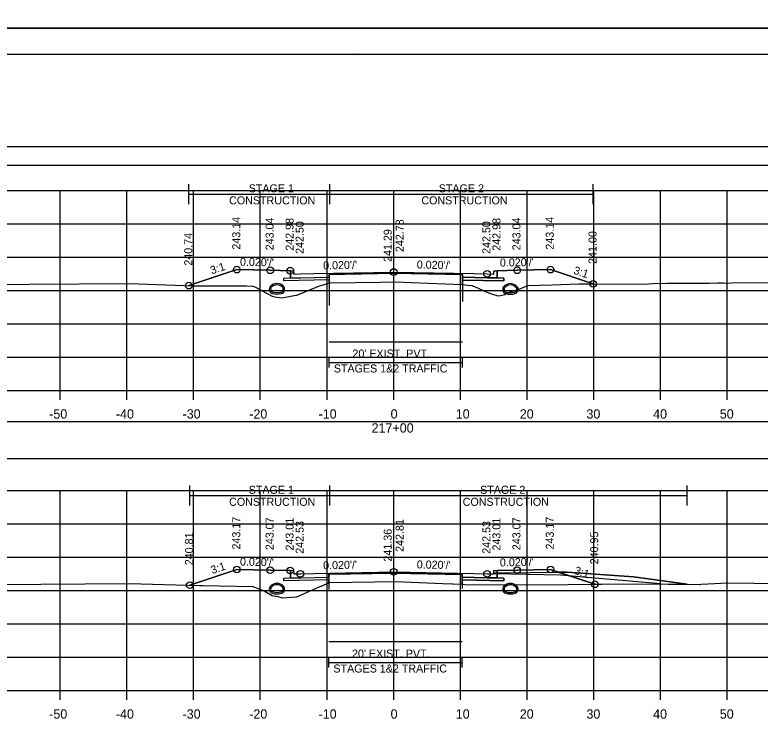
# Model space of a CAD drawing. Extents: x 1369627 to 1374022, y 380035 to 398173.
# Drawn here: x 1372041.7 to 1372153.5, y 383775.1 to 383880.8 of the extents above; entities that cross this region are included whole.
import ezdxf

# ---------------------------------------------------------------- set-up
doc = ezdxf.new("R2010")
doc.units = 0
for name, color, linetype in [('Default', 7, 'Continuous'), ('R_Alt Surface', 7, 'Continuous'), ('R_Axis', 7, 'Continuous'), ('R_Axis Annot', 7, 'Continuous'), ('R_Border', 7, 'Continuous'), ('R_Drive', 7, 'Continuous'), ('R_Exist Surface', 7, 'Continuous'), ('R_Fin Surface', 7, 'Continuous'), ('R_Grid', 7, 'Continuous'), ('R_MOT', 7, 'Continuous'), ('R_No Plot', 7, 'Continuous'), ('R_Water', 7, 'Continuous'), ('R_Xsect Elev', 7, 'Continuous'), ('R_Xsect Slope', 7, 'Continuous'), ('T_Vehicle Path Lt Minor', 7, 'Continuous'), ('T_Vehicle Path Rt', 7, 'Continuous')]:
    doc.layers.add(name, color=color, linetype=linetype)

msp = doc.modelspace()

# ---------------------------------------------------------------- linework, layer by layer
at = {"layer": 'Default'}
for p, q in [((1372088.84, 383827.95), (1372088.84, 383829.45)), ((1372108.84, 383827.95), (1372108.84, 383829.45)), ((1372088.84, 383828.7), (1372108.84, 383828.7)), ((1372088.78, 383782.95), (1372088.78, 383784.45)), ((1372088.78, 383783.7), (1372108.78, 383783.7)), ((1372108.78, 383782.95), (1372108.78, 383784.45))]:
    msp.add_line(p, q, dxfattribs=at)
for points in [[(1371948.53, 383858.33), (1372248.53, 383858.33), (1372248.53, 383861.04), (1371948.53, 383861.04)], [(1371948.53, 383814.32), (1372248.53, 383814.32), (1372248.53, 383819.84), (1371948.53, 383819.84)]]:
    msp.add_lwpolyline(points, close=True, dxfattribs=at)
at = {"layer": 'R_Alt Surface'}
for points in [[(1372083.03, 383842.48), (1372083.03, 383841.39), (1372084.53, 383841.42), (1372088.84, 383841.5), (1372088.84, 383841.92), (1372098.53, 383842.11), (1372108.84, 383841.91), (1372108.84, 383841.49), (1372112.53, 383841.42), (1372114.03, 383841.39), (1372114.03, 383842.48)], [(1372083.03, 383797.51), (1372083.03, 383796.41), (1372084.53, 383796.44), (1372088.78, 383796.53), (1372088.78, 383796.95), (1372098.53, 383797.14), (1372108.78, 383796.94), (1372108.78, 383796.52), (1372112.53, 383796.44), (1372114.03, 383796.41), (1372114.03, 383797.51)]]:
    msp.add_lwpolyline(points, dxfattribs=at)
for points in [[(1372082.03, 383841.37), (1372083.03, 383841.39), (1372084.53, 383841.42), (1372088.84, 383841.5), (1372088.84, 383841.09), (1372082.03, 383840.95)], [(1372115.03, 383841.37), (1372114.03, 383841.39), (1372112.53, 383841.42), (1372108.84, 383841.49), (1372108.84, 383841.07), (1372115.03, 383840.95)], [(1372082.03, 383796.39), (1372083.03, 383796.41), (1372084.53, 383796.44), (1372088.78, 383796.53), (1372088.78, 383796.11), (1372082.03, 383795.98)], [(1372115.03, 383796.39), (1372114.03, 383796.41), (1372112.53, 383796.44), (1372108.78, 383796.52), (1372108.78, 383796.1), (1372115.03, 383795.98)]]:
    msp.add_lwpolyline(points, close=True, dxfattribs=at)
at = {"layer": 'R_Axis'}
for p, q in [((1371948.53, 383824.5), (1372248.53, 383824.5)), ((1372048.53, 383823.1), (1372048.53, 383824.5)), ((1372058.53, 383823.1), (1372058.53, 383824.5)), ((1372068.53, 383823.1), (1372068.53, 383824.5)), ((1372078.53, 383823.1), (1372078.53, 383824.5)), ((1372088.53, 383823.1), (1372088.53, 383824.5)), ((1372098.53, 383823.1), (1372098.53, 383824.5)), ((1372108.53, 383823.1), (1372108.53, 383824.5)), ((1372118.53, 383823.1), (1372118.53, 383824.5)), ((1372128.53, 383823.1), (1372128.53, 383824.5)), ((1372138.53, 383823.1), (1372138.53, 383824.5)), ((1372148.53, 383823.1), (1372148.53, 383824.5)), ((1371948.53, 383779.5), (1372248.53, 383779.5)), ((1372048.53, 383778.1), (1372048.53, 383779.5)), ((1372058.53, 383778.1), (1372058.53, 383779.5)), ((1372068.53, 383778.1), (1372068.53, 383779.5)), ((1372078.53, 383778.1), (1372078.53, 383779.5)), ((1372088.53, 383778.1), (1372088.53, 383779.5)), ((1372098.53, 383778.1), (1372098.53, 383779.5)), ((1372108.53, 383778.1), (1372108.53, 383779.5)), ((1372118.53, 383778.1), (1372118.53, 383779.5)), ((1372128.53, 383778.1), (1372128.53, 383779.5)), ((1372138.53, 383778.1), (1372138.53, 383779.5)), ((1372148.53, 383778.1), (1372148.53, 383779.5))]:
    msp.add_line(p, q, dxfattribs=at)
at = {"layer": 'R_Border'}
for p, q in [((1371940.53, 383874.96), (1372256.71, 383874.96)), ((1372093.05, 383874.7), (1372093.05, 383874.7)), ((1372093.05, 383874.7), (1372093.05, 383874.7))]:
    msp.add_line(p, q, dxfattribs=at)
at = {"layer": 'R_Drive'}
for p, q in [((1372113.53, 383797.18), (1372124.53, 383797.29)), ((1372113.53, 383797.01), (1372113.53, 383797.18)), ((1372124.53, 383797.29), (1372134.51, 383796.59)), ((1372134.51, 383796.59), (1372142.54, 383795.46))]:
    msp.add_line(p, q, dxfattribs=at)
at = {"layer": 'R_Exist Surface'}
for points in [[(1372028.79, 383840.36), (1372058.9, 383840.56), (1372068.39, 383840.22), (1372069.82, 383840.2), (1372076.44, 383840.2), (1372077.34, 383840.18), (1372077.71, 383840.05), (1372080.31, 383838.66), (1372080.7, 383838.55), (1372081.77, 383838.43), (1372083.61, 383838.76), (1372083.98, 383838.81), (1372087.04, 383840.07), (1372087.07, 383840.08), (1372087.09, 383840.09), (1372089.02, 383840.68), (1372096.54, 383840.77), (1372098.84, 383840.8), (1372101.15, 383840.71), (1372108.8, 383840.4), (1372109.59, 383840.32), (1372110.26, 383840.25), (1372110.29, 383840.25), (1372110.36, 383840.23), (1372110.43, 383840.17), (1372110.63, 383840.1), (1372112.52, 383839.28), (1372113.22, 383839), (1372114.13, 383838.71), (1372114.53, 383838.77), (1372115.18, 383838.92), (1372115.57, 383839.14), (1372117.58, 383839.81), (1372118.64, 383840.25), (1372122.28, 383840.38), (1372126.31, 383840.52), (1372128.2, 383840.51), (1372136.09, 383840.48), (1372137.46, 383840.57), (1372139.49, 383840.61), (1372139.65, 383840.61), (1372139.7, 383840.61), (1372139.75, 383840.61), (1372141.62, 383840.61), (1372142.24, 383840.61), (1372143.46, 383840.62), (1372144.28, 383840.62), (1372145.88, 383840.63), (1372147.15, 383840.67), (1372147.97, 383840.67), (1372148.32, 383840.62), (1372149.19, 383840.66), (1372158.66, 383840.7)], [(1372038.89, 383795.43), (1372058.85, 383795.59), (1372069.39, 383795.27), (1372069.74, 383795.26), (1372069.9, 383795.25), (1372077.4, 383795.12), (1372079.09, 383794.45), (1372080.32, 383793.79), (1372081.16, 383793.64), (1372081.83, 383793.41), (1372083.91, 383793.58), (1372084.11, 383793.6), (1372084.24, 383793.66), (1372085.45, 383794.2), (1372087.27, 383795.01), (1372087.41, 383795.08), (1372088.95, 383795.72), (1372095.7, 383795.81), (1372098.78, 383795.87), (1372105.9, 383795.58), (1372108.94, 383795.46), (1372109.5, 383795.38), (1372111.22, 383795.43), (1372116.81, 383795.35), (1372124.66, 383795.4), (1372134.87, 383795.53), (1372144.48, 383795.44), (1372144.52, 383795.44), (1372144.6, 383795.44), (1372144.66, 383795.45), (1372148.65, 383795.66), (1372156.46, 383795.59)]]:
    msp.add_lwpolyline(points, dxfattribs=at)
at = {"layer": 'R_Fin Surface'}
for points in [[(1372067.82, 383840.24), (1372075.02, 383842.64), (1372080.02, 383842.54), (1372083.02, 383842.48), (1372083.52, 383842.48), (1372083.53, 383841.98), (1372084.53, 383842), (1372086.53, 383842.04), (1372098.53, 383842.28), (1372110.53, 383842.04), (1372112.53, 383842), (1372113.53, 383841.98), (1372113.54, 383842.48), (1372114.04, 383842.48), (1372117.04, 383842.54), (1372122.04, 383842.64), (1372128.45, 383840.51)], [(1372067.94, 383795.31), (1372075.02, 383797.67), (1372080.02, 383797.57), (1372083.02, 383797.51), (1372083.52, 383797.51), (1372083.53, 383797.01), (1372084.53, 383797.03), (1372086.53, 383797.07), (1372098.53, 383797.31), (1372110.53, 383797.07), (1372112.53, 383797.03), (1372113.53, 383797.01), (1372113.54, 383797.51), (1372114.04, 383797.51), (1372117.04, 383797.57), (1372122.04, 383797.67), (1372128.7, 383795.45)]]:
    msp.add_lwpolyline(points, dxfattribs=at)
at = {"layer": 'R_Grid'}
for p, q in [((1371948.53, 383854.5), (1372248.53, 383854.5)), ((1372048.53, 383824.5), (1372048.53, 383854.5)), ((1372058.53, 383824.5), (1372058.53, 383854.5)), ((1372068.53, 383824.5), (1372068.53, 383854.5)), ((1372078.53, 383824.5), (1372078.53, 383854.5)), ((1372088.53, 383824.5), (1372088.53, 383854.5)), ((1372098.53, 383824.5), (1372098.53, 383854.5)), ((1372108.53, 383824.5), (1372108.53, 383854.5)), ((1372118.53, 383824.5), (1372118.53, 383854.5)), ((1372128.53, 383824.5), (1372128.53, 383854.5)), ((1372138.53, 383824.5), (1372138.53, 383854.5)), ((1372148.53, 383824.5), (1372148.53, 383854.5)), ((1371948.53, 383849.5), (1372248.53, 383849.5)), ((1371948.53, 383844.5), (1372248.53, 383844.5)), ((1371948.53, 383839.5), (1372248.53, 383839.5)), ((1371948.53, 383834.5), (1372248.53, 383834.5)), ((1371948.53, 383829.5), (1372248.53, 383829.5)), ((1371948.53, 383824.5), (1372248.53, 383824.5)), ((1371948.53, 383809.5), (1372248.53, 383809.5)), ((1372048.53, 383779.5), (1372048.53, 383809.5)), ((1372058.53, 383779.5), (1372058.53, 383809.5)), ((1372068.53, 383779.5), (1372068.53, 383809.5)), ((1372078.53, 383779.5), (1372078.53, 383809.5)), ((1372088.53, 383779.5), (1372088.53, 383809.5)), ((1372098.53, 383779.5), (1372098.53, 383809.5)), ((1372108.53, 383779.5), (1372108.53, 383809.5)), ((1372118.53, 383779.5), (1372118.53, 383809.5)), ((1372128.53, 383779.5), (1372128.53, 383809.5)), ((1372138.53, 383779.5), (1372138.53, 383809.5)), ((1372148.53, 383779.5), (1372148.53, 383809.5)), ((1371948.53, 383804.5), (1372248.53, 383804.5)), ((1371948.53, 383799.5), (1372248.53, 383799.5)), ((1371948.53, 383794.5), (1372248.53, 383794.5)), ((1371948.53, 383789.5), (1372248.53, 383789.5)), ((1371948.53, 383784.5), (1372248.53, 383784.5)), ((1371948.53, 383779.5), (1372248.53, 383779.5))]:
    msp.add_line(p, q, dxfattribs=at)
at = {"layer": 'R_MOT'}
for p, q in [((1372067.82, 383852.47), (1372067.82, 383855.47)), ((1372088.95, 383852.47), (1372088.95, 383855.47)), ((1372128.45, 383852.47), (1372128.45, 383855.47)), ((1372067.82, 383853.97), (1372128.45, 383853.97)), ((1372067.94, 383807.26), (1372067.94, 383810.26)), ((1372088.95, 383807.26), (1372088.95, 383810.26)), ((1372142.54, 383807.26), (1372142.54, 383810.26)), ((1372067.94, 383808.76), (1372142.54, 383808.76))]:
    msp.add_line(p, q, dxfattribs=at)
at = {"layer": 'R_No Plot'}
for p, q in [((1371928.13, 383878.85), (1372261.46, 383878.85)), ((1371928.13, 383878.85), (1372261.46, 383878.85)), ((1372123.53, 383796.81), (1372113.53, 383797.01)), ((1372138.53, 383795.5), (1372123.53, 383796.81))]:
    msp.add_line(p, q, dxfattribs=at)
for points in [[(1371928.12, 384092.19), (1372261.46, 384092.19), (1372261.46, 383878.85), (1371928.12, 383878.85)], [(1371928.12, 383878.85), (1372261.46, 383878.85), (1372261.46, 383665.52), (1371928.12, 383665.52)], [(1372174.45, 383874.96), (1372194.07, 383874.96), (1372194.07, 383865.08), (1372210.18, 383865.08), (1372233.38, 383865.08), (1372233.38, 383832.41), (1372256.59, 383832.41), (1372256.71, 383669.5), (1371940.53, 383669.5), (1371940.53, 383874.96)]]:
    msp.add_lwpolyline(points, close=True, dxfattribs=at)
for points in [[(1372088.84, 383831.8), (1372108.84, 383831.8)], [(1372088.78, 383786.87), (1372108.78, 383786.87)]]:
    msp.add_lwpolyline(points, dxfattribs=at)
for centre in [(1372075.02, 383842.64), (1372080.02, 383842.54), (1372083.02, 383842.48), (1372098.53, 383842.28), (1372117.04, 383842.54), (1372122.04, 383842.64), (1372112.53, 383842), (1372067.82, 383840.24), (1372128.45, 383840.51), (1372075.02, 383797.67), (1372080.02, 383797.57), (1372117.04, 383797.57), (1372122.04, 383797.67), (1372083.02, 383797.51), (1372084.53, 383797.03), (1372098.53, 383797.31), (1372112.53, 383797.03), (1372067.94, 383795.31), (1372128.7, 383795.45)]:
    msp.add_circle(centre, 0.5, dxfattribs=at)
at = {"layer": 'R_Water'}
for centre, radius, start, end in [((1372081.02, 383839.21), 1.35, 43.6485, 136.3515), ((1372116.04, 383839.19), 1.35, 43.6485, 136.3515), ((1372080.51, 383839.69), 0.646, 136.3515, 253.9529), ((1372080.51, 383839.69), 0.438, 136.3515, 253.9529), ((1372081.02, 383839.21), 1.15, 43.6485, 136.3515), ((1372081.53, 383839.69), 0.438, 286.0471, 43.6485), ((1372081.53, 383839.69), 0.646, 286.0471, 43.6485), ((1372115.53, 383839.68), 0.646, 136.3515, 253.9529), ((1372115.53, 383839.68), 0.438, 136.3515, 253.9529), ((1372116.04, 383839.19), 1.15, 43.6485, 136.3515), ((1372116.55, 383839.68), 0.438, 286.0471, 43.6485), ((1372116.55, 383839.68), 0.646, 286.0471, 43.6485), ((1372081.02, 383841.48), 2.5, 253.9529, 286.0471), ((1372081.02, 383841.48), 2.29, 253.9529, 286.0471), ((1372116.04, 383841.46), 2.5, 253.9529, 286.0471), ((1372116.04, 383841.46), 2.29, 253.9529, 286.0471), ((1372080.51, 383794.73), 0.646, 136.3515, 253.9529), ((1372081.02, 383794.24), 1.35, 43.6485, 136.3515), ((1372080.51, 383794.73), 0.438, 136.3515, 253.9529), ((1372081.02, 383794.24), 1.15, 43.6485, 136.3515), ((1372081.53, 383794.73), 0.438, 286.0471, 43.6485), ((1372081.53, 383794.73), 0.646, 286.0471, 43.6485), ((1372115.53, 383794.72), 0.646, 136.3515, 253.9529), ((1372116.04, 383794.23), 1.35, 43.6485, 136.3515), ((1372115.53, 383794.72), 0.438, 136.3515, 253.9529), ((1372116.04, 383794.23), 1.15, 43.6485, 136.3515), ((1372116.55, 383794.72), 0.438, 286.0471, 43.6485), ((1372116.55, 383794.72), 0.646, 286.0471, 43.6485), ((1372081.02, 383796.52), 2.5, 253.9529, 286.0471), ((1372081.02, 383796.52), 2.29, 253.9529, 286.0471), ((1372116.04, 383796.5), 2.5, 253.9529, 286.0471), ((1372116.04, 383796.5), 2.29, 253.9529, 286.0471)]:
    msp.add_arc(centre, radius, start, end, dxfattribs=at)
at = {"layer": 'R_Xsect Elev'}
for p, q in [((1372098.53, 383840.8), (1372098.53, 383850.8)), ((1372098.53, 383795.86), (1372098.53, 383805.86))]:
    msp.add_line(p, q, dxfattribs=at)
at = {"layer": 'T_Vehicle Path Lt Minor'}
for p, q in [((1372124.53, 383797.29), (1372123.22, 383797.28)), ((1372123.22, 383797.28), (1372128.7, 383795.45)), ((1372134.51, 383796.59), (1372124.53, 383797.29)), ((1372142.54, 383795.46), (1372134.51, 383796.59)), ((1372128.7, 383795.45), (1372134.87, 383795.53)), ((1372134.87, 383795.53), (1372142.54, 383795.46))]:
    msp.add_line(p, q, dxfattribs=at)
at = {"layer": 'T_Vehicle Path Rt'}
for p, q in [((1372083.03, 383841.39), (1372083.03, 383842.48)), ((1372088.84, 383841.92), (1372088.84, 383837.25)), ((1372108.84, 383841.91), (1372108.84, 383837.86)), ((1372114.04, 383842.48), (1372114.03, 383841.39)), ((1372088.84, 383841.5), (1372088.84, 383841.09)), ((1372088.84, 383840.63), (1372088.84, 383841.09)), ((1372088.84, 383841.09), (1372088.84, 383840.63)), ((1372108.84, 383841.07), (1372108.84, 383841.49)), ((1372108.84, 383841.07), (1372108.84, 383840.39)), ((1372108.84, 383840.39), (1372108.84, 383841.07)), ((1372083.03, 383796.41), (1372083.03, 383797.51)), ((1372088.78, 383796.95), (1372088.78, 383794.69)), ((1372088.78, 383796.95), (1372088.78, 383796.53)), ((1372108.78, 383796.94), (1372108.78, 383794.84)), ((1372114.04, 383797.51), (1372114.03, 383796.41)), ((1372088.78, 383796.53), (1372088.78, 383796.11)), ((1372088.78, 383796.11), (1372088.78, 383795.65)), ((1372088.78, 383795.65), (1372088.78, 383796.11)), ((1372108.78, 383796.1), (1372108.78, 383795.47)), ((1372108.78, 383795.47), (1372108.78, 383796.1)), ((1372067.94, 383795.31), (1372069.39, 383795.27))]:
    msp.add_line(p, q, dxfattribs=at)
for points in [[(1372083.03, 383842.48), (1372083.02, 383842.48), (1372080.02, 383842.54), (1372075.02, 383842.64), (1372067.82, 383840.24)], [(1372108.84, 383841.49), (1372108.84, 383841.91), (1372098.53, 383842.11), (1372088.84, 383841.92), (1372088.84, 383841.5)], [(1372128.45, 383840.51), (1372122.04, 383842.64), (1372117.04, 383842.54), (1372114.04, 383842.48)], [(1372067.82, 383840.24), (1372068.39, 383840.22), (1372069.82, 383840.2), (1372076.44, 383840.2), (1372077.34, 383840.18), (1372077.71, 383840.05), (1372080.31, 383838.66), (1372080.7, 383838.55), (1372081.77, 383838.43), (1372083.61, 383838.76), (1372083.98, 383838.81), (1372087.04, 383840.07), (1372087.07, 383840.08), (1372087.09, 383840.09), (1372088.84, 383840.63)], [(1372088.84, 383841.09), (1372082.03, 383840.95), (1372082.03, 383841.37), (1372083.03, 383841.39)], [(1372088.84, 383840.63), (1372089.02, 383840.68), (1372096.54, 383840.77), (1372098.84, 383840.8), (1372101.15, 383840.71), (1372108.8, 383840.4), (1372108.84, 383840.39)], [(1372114.03, 383841.39), (1372115.03, 383841.37), (1372115.03, 383840.95), (1372108.84, 383841.07)], [(1372108.84, 383840.39), (1372109.59, 383840.32), (1372110.26, 383840.25), (1372110.29, 383840.25), (1372110.36, 383840.23), (1372110.43, 383840.17), (1372110.63, 383840.1), (1372112.52, 383839.28), (1372113.22, 383839), (1372114.13, 383838.71), (1372114.53, 383838.77), (1372115.18, 383838.92), (1372115.57, 383839.14), (1372117.58, 383839.81), (1372118.64, 383840.25), (1372122.28, 383840.38), (1372126.31, 383840.52), (1372128.2, 383840.51), (1372128.45, 383840.51)], [(1372083.03, 383797.51), (1372083.02, 383797.51), (1372080.02, 383797.57), (1372075.02, 383797.67), (1372067.94, 383795.31)], [(1372108.78, 383796.94), (1372098.53, 383797.14), (1372088.78, 383796.95)], [(1372108.78, 383796.1), (1372108.78, 383796.52), (1372108.78, 383796.94)], [(1372128.7, 383795.45), (1372122.04, 383797.67), (1372117.04, 383797.57), (1372114.04, 383797.51)], [(1372088.78, 383796.11), (1372082.03, 383795.98), (1372082.03, 383796.39), (1372083.03, 383796.41)], [(1372088.78, 383795.65), (1372088.95, 383795.72), (1372095.7, 383795.81), (1372098.78, 383795.87), (1372105.9, 383795.58), (1372108.78, 383795.47)], [(1372114.03, 383796.41), (1372115.03, 383796.39), (1372115.03, 383795.98), (1372108.78, 383796.1)], [(1372069.39, 383795.27), (1372069.74, 383795.26), (1372069.9, 383795.25), (1372077.4, 383795.12), (1372079.09, 383794.45), (1372080.32, 383793.79), (1372081.16, 383793.64), (1372081.83, 383793.41), (1372083.91, 383793.58), (1372084.11, 383793.6), (1372084.24, 383793.66), (1372085.45, 383794.2), (1372087.27, 383795.01), (1372087.41, 383795.08), (1372088.78, 383795.65)], [(1372108.78, 383795.47), (1372108.94, 383795.46), (1372109.5, 383795.38), (1372111.22, 383795.43), (1372116.81, 383795.35), (1372124.66, 383795.4), (1372128.7, 383795.45)]]:
    msp.add_lwpolyline(points, dxfattribs=at)

# ---------------------------------------------------------------- texts
at = {"layer": 'R_Axis Annot'}
for s, height, p in [("20' EXIST. PVT.", 1.2, (1372092.35, 383829.46)), ('STAGES 1&2 TRAFFIC', 1.2, (1372089.55, 383827.22)), ('-50', 1.4, (1372046.87, 383820.3)), ('-40', 1.4, (1372056.87, 383820.3)), ('-30', 1.4, (1372066.87, 383820.3)), ('-20', 1.4, (1372076.87, 383820.3)), ('-10', 1.4, (1372087.27, 383820.3)), ('0', 1.4, (1372098.07, 383820.3)), ('10', 1.4, (1372107.84, 383820.3)), ('20', 1.4, (1372117.44, 383820.3)), ('30', 1.4, (1372127.44, 383820.3)), ('40', 1.4, (1372137.44, 383820.3)), ('50', 1.4, (1372147.44, 383820.3)), ('217+00', 1.4, (1372095.22, 383818.2)), ("20' EXIST. PVT.", 1.2, (1372092.28, 383784.46)), ('STAGES 1&2 TRAFFIC', 1.2, (1372089.49, 383782.22)), ('-50', 1.4, (1372046.87, 383775.3)), ('-40', 1.4, (1372056.87, 383775.3)), ('-30', 1.4, (1372066.87, 383775.3)), ('-20', 1.4, (1372076.87, 383775.3)), ('-10', 1.4, (1372087.27, 383775.3)), ('0', 1.4, (1372098.07, 383775.3)), ('10', 1.4, (1372107.84, 383775.3)), ('20', 1.4, (1372117.44, 383775.3)), ('30', 1.4, (1372127.44, 383775.3)), ('40', 1.4, (1372137.44, 383775.3)), ('50', 1.4, (1372147.44, 383775.3))]:
    msp.add_text(s, height=height, dxfattribs=at).set_placement(p)
at = {"layer": 'R_MOT'}
for s, p in [('STAGE 1', (1372076.79, 383854.23)), ('STAGE 2', (1372105.29, 383854.23)), ('CONSTRUCTION', (1372073.85, 383852.43)), ('CONSTRUCTION', (1372102.68, 383852.43)), ('STAGE 1', (1372076.79, 383809.02)), ('STAGE 2', (1372111.49, 383809.02)), ('CONSTRUCTION', (1372073.85, 383807.22)), ('CONSTRUCTION', (1372108.88, 383807.22))]:
    msp.add_text(s, height=1.2, dxfattribs=at).set_placement(p)
at = {"layer": 'R_Xsect Elev'}
for s, p in [('243.14', (1372075.52, 383845.64)), ('243.04', (1372080.52, 383845.54)), ('242.98', (1372083.52, 383845.48)), ('242.50', (1372085.03, 383845)), ('242.78', (1372100.03, 383845.28)), ('242.50', (1372113.03, 383845)), ('242.98', (1372114.54, 383845.48)), ('243.04', (1372117.54, 383845.54)), ('243.14', (1372122.54, 383845.64)), ('241.29', (1372098.23, 383843.8)), ('241.00', (1372128.95, 383843.51)), ('240.74', (1372068.32, 383843.24)), ('243.17', (1372075.52, 383800.67)), ('243.07', (1372080.52, 383800.57)), ('243.01', (1372083.52, 383800.51)), ('242.53', (1372085.03, 383800.03)), ('242.81', (1372100.03, 383800.31)), ('242.53', (1372113.03, 383800.03)), ('243.01', (1372114.54, 383800.51)), ('243.07', (1372117.54, 383800.57)), ('243.17', (1372122.54, 383800.67)), ('241.36', (1372098.23, 383798.86)), ('240.81', (1372068.44, 383798.31)), ('240.95', (1372129.2, 383798.45))]:
    msp.add_text(s, height=1.2, rotation=90, dxfattribs=at).set_placement(p)
at = {"layer": 'R_Xsect Slope'}
for s, rotation, p in [("0.020'/'", 358.8542, (1372075.47, 383843.23)), ("0.020'/'", 1.1458, (1372087.96, 383842.67)), ("0.020'/'", 358.8542, (1372101.98, 383842.81)), ("0.020'/'", 1.1458, (1372114.47, 383843.09)), ('3:1', 18.4332, (1372071.26, 383841.92)), ('3:1', 341.5668, (1372125.4, 383842.05)), ("0.020'/'", 358.8542, (1372075.47, 383798.26)), ("0.020'/'", 1.1458, (1372114.47, 383798.12)), ('3:1', 18.4332, (1372071.32, 383796.97)), ("0.020'/'", 1.1458, (1372087.96, 383797.7)), ("0.020'/'", 358.8542, (1372101.98, 383797.84)), ('3:1', 341.5668, (1372125.53, 383797.04))]:
    msp.add_text(s, height=1.2, rotation=rotation, dxfattribs=at).set_placement(p)

doc.saveas('drawing.dxf')
